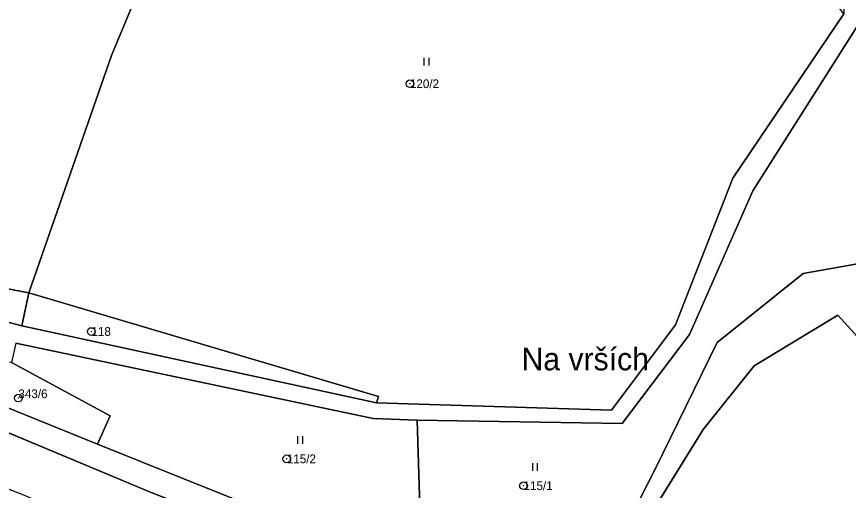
# Model space of a CAD drawing. Extents: x -652854 to -650068, y -1097661 to -1095417.
# Drawn here: x -650503.2 to -650341, y -1096151.3 to -1096058.9 of the extents above; entities that cross this region are included whole.
import ezdxf

# ---------------------------------------------------------------- set-up
doc = ezdxf.new("R2010")
doc.units = 0
for name, color, linetype in [('Definiční body parcel', 7, 'Continuous'), ('Hranice parcel', 7, 'Continuous'), ('Názvy', 7, 'Continuous'), ('Obvody jako plochy', 7, 'Continuous'), ('Parcelní čísla', 7, 'Continuous'), ('Značky kultur', 7, 'Continuous')]:
    doc.layers.add(name, color=color, linetype=linetype)

msp = doc.modelspace()

# ---------------------------------------------------------------- linework, layer by layer
at = {"layer": 'Definiční body parcel'}
for centre, radius in [((-650426.53, -1096071.98), 0.75), ((-650426.53, -1096071.98), 0.0327), ((-650488.66, -1096120.31), 0.75), ((-650488.66, -1096120.31), 0.0327), ((-650502.91, -1096133.3), 0.75), ((-650502.91, -1096133.3), 0.0327), ((-650450.55, -1096145.14), 0.75), ((-650450.55, -1096145.14), 0.0327), ((-650404.37, -1096150.39), 0.75), ((-650404.37, -1096150.39), 0.0327)]:
    msp.add_circle(centre, radius, dxfattribs=at)
at = {"layer": 'Hranice parcel'}
for p, q in [((-650484.72, -1096066.48), (-650468.1, -1096026.43)), ((-650363.52, -1096090.37), (-650341.9, -1096058.35)), ((-650338.43, -1096059.48), (-650359.66, -1096092.86)), ((-650500.85, -1096112.74), (-650484.72, -1096066.48)), ((-650374.74, -1096118.98), (-650363.52, -1096090.37)), ((-650359.66, -1096092.86), (-650371.98, -1096120.86)), ((-650500.85, -1096112.74), (-650567.4, -1096100.11)), ((-650569.19, -1096101.41), (-650502.24, -1096119.18)), ((-650349.82, -1096108.97), (-650336.31, -1096106.56)), ((-650366.63, -1096122.44), (-650349.82, -1096108.97)), ((-650502.24, -1096119.18), (-650500.85, -1096112.74)), ((-650432.68, -1096132.97), (-650500.85, -1096112.74)), ((-650343.09, -1096117.09), (-650359.36, -1096126.99)), ((-650314.38, -1096148.79), (-650343.09, -1096117.09)), ((-650387.21, -1096135.67), (-650374.74, -1096118.98)), ((-650543.65, -1096119.5), (-650487.47, -1096142.31)), ((-650502.24, -1096119.18), (-650433.06, -1096134.19)), ((-650371.98, -1096120.86), (-650385.1, -1096138.24)), ((-650433.69, -1096137.29), (-650503.38, -1096122.58)), ((-650378.74, -1096147.29), (-650366.63, -1096122.44)), ((-650477, -1096151.73), (-650540.89, -1096125.03)), ((-650485.01, -1096136.73), (-650504.25, -1096126.33)), ((-650359.36, -1096126.99), (-650369.33, -1096139.42)), ((-650433.06, -1096134.19), (-650432.68, -1096132.97)), ((-650433.06, -1096134.19), (-650387.21, -1096135.67)), ((-650487.47, -1096142.31), (-650485.01, -1096136.73)), ((-650425.11, -1096137.63), (-650433.69, -1096137.29)), ((-650424.38, -1096160.78), (-650425.11, -1096137.63)), ((-650385.1, -1096138.24), (-650425.11, -1096137.63)), ((-650369.33, -1096139.42), (-650385.46, -1096165.43)), ((-650436.63, -1096162.69), (-650487.47, -1096142.31)), ((-650387.46, -1096164.3), (-650378.74, -1096147.29))]:
    msp.add_line(p, q, dxfattribs=at)
at = {"layer": 'Obvody jako plochy'}
for points in [[(-650338.89, -1095879.94), (-650405.63, -1095908.88), (-650432.68, -1095939.46), (-650440.7, -1095958.37), (-650439.36, -1095959.13), (-650447.1, -1095978.34), (-650442.55, -1095985.91), (-650415.36, -1096004.62), (-650371.9, -1096026.22), (-650341.52, -1096043.66), (-650341.9, -1096058.35), (-650363.52, -1096090.37), (-650374.74, -1096118.98), (-650387.21, -1096135.67), (-650433.06, -1096134.19), (-650502.24, -1096119.18), (-650569.19, -1096101.41)], [(-650503.38, -1096122.58), (-650433.69, -1096137.29), (-650425.11, -1096137.63), (-650385.1, -1096138.24), (-650371.98, -1096120.86), (-650359.66, -1096092.86), (-650338.43, -1096059.48)], [(-650336.38, -1096207.09), (-650393.35, -1096180.99), (-650406.14, -1096177.7), (-650427.86, -1096166.41), (-650436.63, -1096162.69), (-650487.47, -1096142.31), (-650543.65, -1096119.5)], [(-650540.89, -1096125.03), (-650477, -1096151.73), (-650433.36, -1096168.62), (-650399.21, -1096183.32), (-650396.8, -1096184.29), (-650383.39, -1096191), (-650331.19, -1096215.48)]]:
    msp.add_lwpolyline(points, dxfattribs=at)
for points in [[(-650466.48, -1095968.02), (-650476.14, -1095976.88), (-650487.55, -1095984.67), (-650493.33, -1095977.79), (-650503.12, -1095978.41), (-650517.67, -1095964.75), (-650536.05, -1095967.37), (-650541.4, -1095948.01), (-650560.74, -1095953.56), (-650598.64, -1095956.71), (-650612.04, -1095953.51), (-650627.52, -1095958.3), (-650611.4, -1096015.81), (-650580.06, -1096067.29), (-650593.69, -1096090.8), (-650589.64, -1096093.25), (-650567.4, -1096100.11), (-650500.85, -1096112.74), (-650484.72, -1096066.48), (-650468.1, -1096026.43), (-650458, -1096008.78), (-650450.36, -1095987.68), (-650448.82, -1095982.83)], [(-650374.74, -1096118.98), (-650363.52, -1096090.37), (-650341.9, -1096058.35), (-650347.95, -1096050.39), (-650385.41, -1096024.35), (-650411.35, -1096012.14), (-650450.36, -1095987.68), (-650458, -1096008.78), (-650468.1, -1096026.43), (-650484.72, -1096066.48), (-650500.85, -1096112.74), (-650432.68, -1096132.97), (-650433.06, -1096134.19), (-650387.21, -1096135.67)], [(-650677.76, -1096007.67), (-650674.5, -1096019.48), (-650644.87, -1096051.4), (-650614.84, -1096079.7), (-650590.19, -1096094.69), (-650569.19, -1096101.41), (-650502.24, -1096119.18), (-650500.85, -1096112.74), (-650567.4, -1096100.11), (-650589.64, -1096093.25), (-650593.69, -1096090.8), (-650613.9, -1096078.29), (-650644.26, -1096049.61), (-650663.2, -1096025.43), (-650675.32, -1096003.13)], [(-650359.66, -1096092.86), (-650371.98, -1096120.86), (-650385.1, -1096138.24), (-650425.11, -1096137.63), (-650424.38, -1096160.78), (-650436.63, -1096162.69), (-650427.86, -1096166.41), (-650406.14, -1096177.7), (-650388.89, -1096178.32), (-650387.46, -1096164.3), (-650378.74, -1096147.29), (-650366.63, -1096122.44), (-650349.82, -1096108.97), (-650336.31, -1096106.56), (-650321.49, -1096079.73), (-650306.07, -1096059.44), (-650308.82, -1096057.97), (-650324.94, -1096066.56), (-650338.43, -1096059.48)], [(-650485.01, -1096136.73), (-650504.25, -1096126.33), (-650518.22, -1096125.08), (-650548.77, -1096111.5), (-650570.66, -1096107.46), (-650591.97, -1096097.7), (-650617.17, -1096084.43), (-650650.59, -1096059.53), (-650652.3, -1096061.47), (-650619.23, -1096087.24), (-650598.12, -1096099.67), (-650574.33, -1096107.51), (-650543.65, -1096119.5), (-650487.47, -1096142.31)], [(-650306.07, -1096059.44), (-650321.49, -1096079.73), (-650336.31, -1096106.56), (-650349.82, -1096108.97), (-650366.63, -1096122.44), (-650378.74, -1096147.29), (-650387.46, -1096164.3), (-650385.46, -1096165.43), (-650369.33, -1096139.42), (-650359.36, -1096126.99), (-650343.09, -1096117.09), (-650314.38, -1096148.79), (-650291.47, -1096114.19), (-650280.75, -1096101.19)], [(-650432.68, -1096132.97), (-650500.85, -1096112.74), (-650502.24, -1096119.18), (-650433.06, -1096134.19)], [(-650433.36, -1096168.62), (-650477, -1096151.73), (-650540.89, -1096125.03), (-650563.99, -1096115.37), (-650568.37, -1096118.51), (-650556.56, -1096122.07), (-650548.54, -1096129.44), (-650544.44, -1096132.62), (-650530.29, -1096141.18), (-650501.92, -1096152.18), (-650467.01, -1096167.57), (-650439.31, -1096180.35), (-650436.23, -1096174.27)], [(-650339.95, -1096201.3), (-650338.09, -1096193.93), (-650324.6, -1096168.25), (-650314.38, -1096148.79), (-650343.09, -1096117.09), (-650359.36, -1096126.99), (-650369.33, -1096139.42), (-650385.46, -1096165.43), (-650387.46, -1096164.3), (-650388.89, -1096178.32)], [(-650425.11, -1096137.63), (-650433.69, -1096137.29), (-650503.38, -1096122.58), (-650504.25, -1096126.33), (-650485.01, -1096136.73), (-650487.47, -1096142.31), (-650436.63, -1096162.69), (-650424.38, -1096160.78)]]:
    msp.add_lwpolyline(points, close=True, dxfattribs=at)
at = {"layer": 'Značky kultur'}
for p, q in [((-650423.827, -1096066.945), (-650423.827, -1096068.445)), ((-650422.805, -1096068.445), (-650422.805, -1096066.945)), ((-650448.447, -1096140.705), (-650448.447, -1096142.205)), ((-650447.425, -1096142.205), (-650447.425, -1096140.705)), ((-650402.637, -1096145.955), (-650402.637, -1096147.455)), ((-650401.615, -1096147.455), (-650401.615, -1096145.955))]:
    msp.add_line(p, q, dxfattribs=at)

# ---------------------------------------------------------------- texts
at = {"layer": 'Názvy'}
msp.add_text('Na vrších', height=4.4, dxfattribs=at).set_placement((-650404.76, -1096127.88))
at = {"layer": 'Parcelní čísla'}
for s, p in [('120/2', (-650426.53, -1096072.83)), ('118', (-650488.66, -1096121.16)), ('343/6', (-650502.91, -1096133.3)), ('115/2', (-650450.55, -1096145.99)), ('115/1', (-650404.37, -1096151.24))]:
    msp.add_text(s, height=1.7, dxfattribs=at).set_placement(p)

doc.saveas('drawing.dxf')
